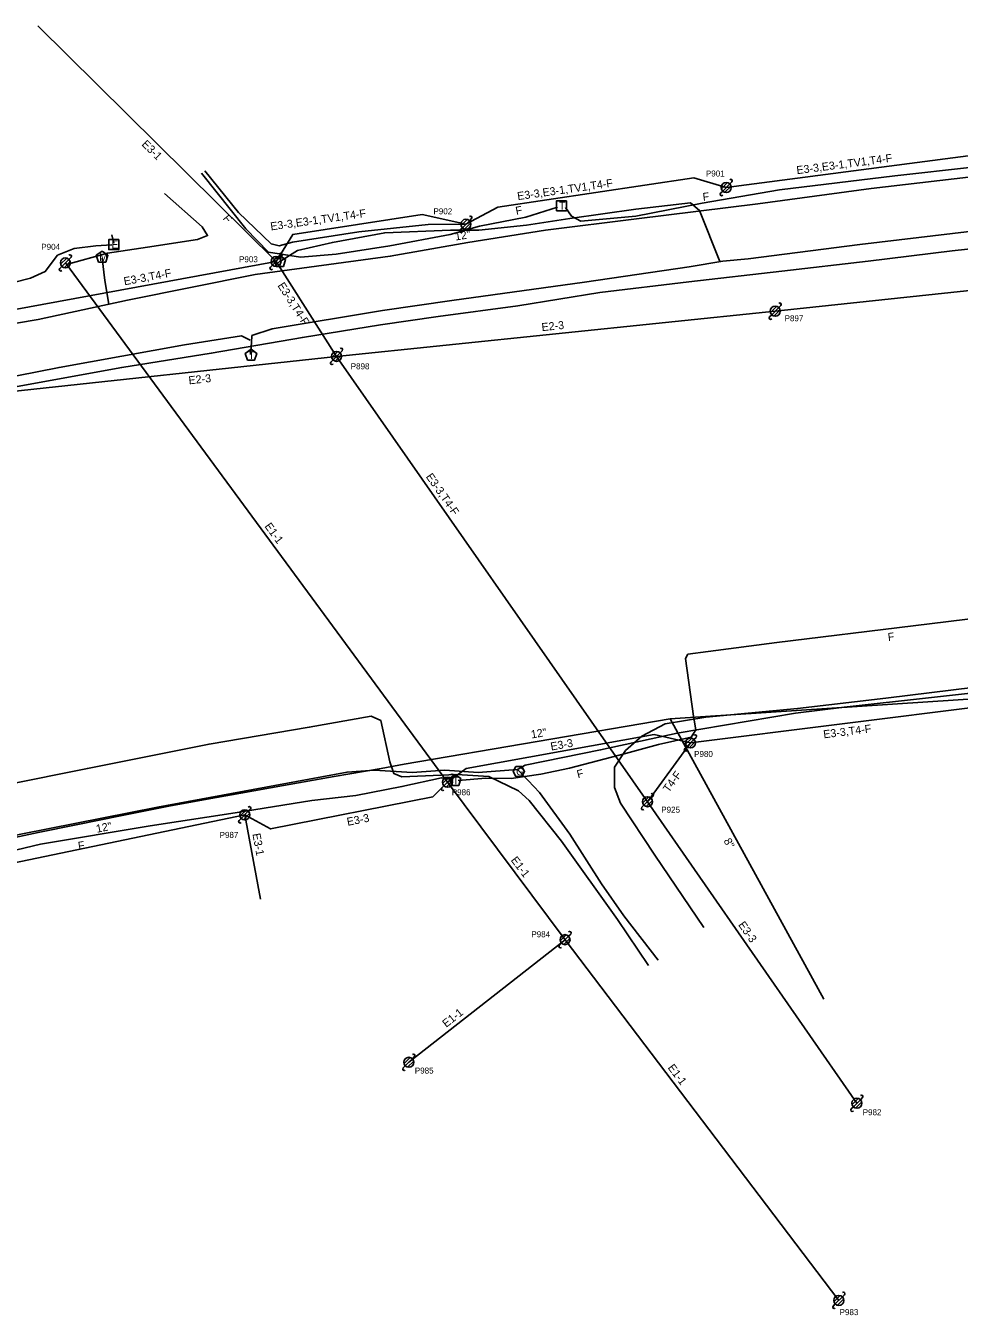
# Model space of a CAD drawing. Extents: x 1741604 to 1825760, y 1164229 to 1194908.
# Drawn here: x 1797330 to 1797796, y 1187849 to 1188494 of the extents above; entities that cross this region are included whole.
import ezdxf

# ---------------------------------------------------------------- set-up
doc = ezdxf.new("R2010")
doc.units = 0
for name, color, linetype in [('RD_EX_SU_Elec', 7, 'Continuous'), ('RD_EX_SU_Gas', 7, 'Continuous'), ('RD_EX_SU_H2O', 7, 'Continuous'), ('RD_EX_SU_Ovhd', 7, 'Continuous'), ('RD_EX_SU_Pole', 7, 'Continuous'), ('RD_EX_SU_Telecom', 7, 'Continuous'), ('RD_EX_SU_TX_H2O', 7, 'Continuous'), ('RD_EX_SU_TX_Pole', 7, 'Continuous'), ('RD_EX_SU_TX_Telecom', 7, 'Continuous')]:
    doc.layers.add(name, color=color, linetype=linetype)

# ---------------------------------------------------------------- blocks, each defined once
blk = doc.blocks.new('SUE_TPP')
at = {"layer": 'RD_EX_SU_Telecom'}
blk.add_lwpolyline([(0, 3), (-2.85, 0.93), (-1.76, -2.43), (1.76, -2.43), (2.85, 0.93)], close=True, dxfattribs=at)
blk.add_text('T', height=3.75, dxfattribs=at).set_placement((-1.25, -1.88))
blk = doc.blocks.new('SUE_GVC')
at = {"layer": 'RD_EX_SU_Gas'}
blk.add_lwpolyline([(1.44, -2.5), (2.89, 0), (1.44, 2.5), (-1.44, 2.5), (-2.89, 0), (-1.44, -2.5)], close=True, dxfattribs=at)
blk.add_text('G', height=3.75, dxfattribs=at).set_placement((-1.34, -1.88))
blk = doc.blocks.new('SUE_THH')
at = {"layer": 'RD_EX_SU_Telecom'}
blk.add_lwpolyline([(2.5, 2.5), (-2.5, 2.5), (-2.5, -2.5), (2.5, -2.5)], close=True, dxfattribs=at)
blk.add_text('T', height=4, dxfattribs=at).set_placement((-1.34, -2))
blk = doc.blocks.new('SUE_WM')
at = {"layer": 'RD_EX_SU_H2O'}
blk.add_lwpolyline([(0, 3.05), (-2.9, 0.94), (-1.79, -2.47), (1.79, -2.47), (2.9, 0.94)], close=True, dxfattribs=at)
blk.add_text('M', height=3.75, dxfattribs=at).set_placement((-1.43, -1.88))
blk = doc.blocks.new('SUE_EHH')
at = {"layer": 'RD_EX_SU_Elec'}
blk.add_lwpolyline([(2.5, 2.5), (-2.5, 2.5), (-2.5, -2.5), (2.5, -2.5)], close=True, dxfattribs=at)
blk.add_text('E', height=4, dxfattribs=at).set_placement((-1.24, -2))
blk = doc.blocks.new('SUE_PP')
at = {"layer": 'RD_EX_SU_Pole'}
for p, q in [((-2.41, -0.65), (0.65, 2.41)), ((-1.77, -1.77), (1.77, 1.77)), ((-0.65, -2.41), (2.41, 0.65)), ((1.77, 1.77), (2.83, 2.83)), ((-2.83, -2.83), (-1.77, -1.77))]:
    blk.add_line(p, q, dxfattribs=at)
blk.add_circle((0, 0), 2.5, dxfattribs=at)
for centre, start, end in [((2.3, 3.36), 315, 135), ((-2.3, -3.36), 135, 315)]:
    blk.add_arc(centre, 0.75, start, end, dxfattribs=at)

msp = doc.modelspace()

# ---------------------------------------------------------------- linework, layer by layer
at = {"layer": 'RD_EX_SU_Elec'}
msp.add_line((1797373, 1188389.07), (1797374.09, 1188384.88), dxfattribs=at)
for points in [[(1797419.55, 1188421.11), (1797436.42, 1188400.26), (1797452.62, 1188384.59), (1797456.73, 1188383.59), (1797463.41, 1188385.38), (1797496.51, 1188390.55), (1797531.03, 1188394.27), (1797549.44, 1188394.32)], [(1797350.47, 1188374.23), (1797370.88, 1188379.83), (1797390.96, 1188382.89), (1797415.89, 1188386.71), (1797420.91, 1188388.69), (1797418.15, 1188393.07), (1797399.45, 1188409.74)], [(1797244.36, 1188335.69), (1797242.43, 1188340.91), (1797243.62, 1188344.36), (1797248.47, 1188347.06), (1797271.46, 1188351.92), (1797332.51, 1188367.48), (1797339.83, 1188370.66), (1797346.01, 1188378.93), (1797354.24, 1188382.3), (1797365.1, 1188383.61), (1797373.13, 1188384.12)]]:
    msp.add_lwpolyline(points, dxfattribs=at)
at = {"layer": 'RD_EX_SU_Gas'}
for points in [[(1796999.22, 1188238.71), (1797050.44, 1188251.64), (1797077.75, 1188259.02), (1797122.56, 1188269.33), (1797163.15, 1188277.98), (1797216.98, 1188288.79), (1797257.11, 1188297.58), (1797293.17, 1188306.24), (1797322.16, 1188312.53), (1797378.04, 1188322.78), (1797422.78, 1188329.89), (1797468.29, 1188337.79), (1797507.29, 1188344.04), (1797536.09, 1188348.16), (1797575.83, 1188353.54), (1797616.9, 1188360.18), (1797661.37, 1188365.53), (1797707.78, 1188370.84), (1797750.95, 1188375.94), (1797792.89, 1188381.02), (1797883.32, 1188390.89)], [(1797645.92, 1188026.63), (1797628.93, 1188048.76), (1797617.77, 1188064.76), (1797601.94, 1188089.64), (1797586.64, 1188110.33), (1797581.08, 1188116.3), (1797575.66, 1188121.89), (1797579.59, 1188124.01), (1797617.22, 1188131.67), (1797633.29, 1188135.13), (1797655.57, 1188139.97), (1797714.64, 1188150.06), (1797738.94, 1188153.06), (1797827.69, 1188162.92)], [(1796656.1, 1187911.21), (1796700.26, 1187926.24), (1796776.05, 1187949.97), (1796853.24, 1187973.45), (1796908.86, 1187989.52), (1796990.78, 1188011.87), (1797073.97, 1188032.99), (1797158.33, 1188053.63), (1797222.98, 1188067.43), (1797327.66, 1188089.58), (1797395.86, 1188103.05), (1797465.31, 1188115.89), (1797490.6, 1188120.59), (1797504.29, 1188121.55), (1797523.16, 1188120.37), (1797539.47, 1188121.55), (1797556.07, 1188120.37), (1797575.66, 1188121.89)]]:
    msp.add_lwpolyline(points, dxfattribs=at)
at = {"layer": 'RD_EX_SU_H2O'}
for p, q in [((1797651.95, 1188147.16), (1798063.79, 1188174.26)), ((1797519.17, 1188124.46), (1797651.95, 1188147.16)), ((1797651.95, 1188147.16), (1797728.8, 1188007.19))]:
    msp.add_line(p, q, dxfattribs=at)
for points in [[(1797150.37, 1188316.12), (1797152.28, 1188309.78), (1797177.44, 1188315.15), (1797233.5, 1188327.84), (1797278.93, 1188337.07), (1797336.23, 1188346.78), (1797380.95, 1188356.35), (1797444.61, 1188369.17), (1797512.17, 1188378.38), (1797550.95, 1188385.16), (1797589.68, 1188391.31), (1797635.24, 1188397.02), (1797695.71, 1188404.5), (1797752.4, 1188412.16), (1797828.2, 1188420.96), (1797864.18, 1188424.5), (1797870.03, 1188425), (1797870.01, 1188429.58), (1797869.79, 1188432.74)], [(1797368.19, 1188377.37), (1797369.62, 1188366.17), (1797371.56, 1188354.35)], [(1797020.74, 1188017.27), (1797050.38, 1188025.03), (1797070.49, 1188030.17), (1797090.04, 1188035.3), (1797108.74, 1188039.51), (1797130.56, 1188044.84), (1797154.31, 1188050.59), (1797177.42, 1188056.02), (1797207.46, 1188062.85), (1797225.98, 1188066.97), (1797253.33, 1188072.94), (1797275.68, 1188077.76), (1797293.01, 1188081.5), (1797314.36, 1188085.8), (1797336.2, 1188090.35), (1797355.18, 1188094.27), (1797378.17, 1188098.87), (1797401.5, 1188103.47), (1797420.73, 1188107.13), (1797437.47, 1188110.13), (1797458.81, 1188113.91), (1797484.19, 1188118.42), (1797507.62, 1188122.44), (1797519.17, 1188124.46)]]:
    msp.add_lwpolyline(points, dxfattribs=at)
at = {"layer": 'RD_EX_SU_Ovhd'}
for p, q in [((1797336.13, 1188493.51), (1797455.11, 1188375.73)), ((1797680, 1188412.7), (1797828.15, 1188432.05)), ((1797704.48, 1188350.9), (1798057.02, 1188388.18)), ((1797311.92, 1188349.39), (1797455.11, 1188375.73)), ((1797349.87, 1188375.04), (1797540.76, 1188115.49)), ((1797455.11, 1188375.73), (1797485.34, 1188328.33)), ((1797485.34, 1188328.33), (1797704.48, 1188350.9)), ((1797309.7, 1188309.3), (1797485.34, 1188328.33)), ((1797485.34, 1188328.33), (1797640.68, 1188105.79)), ((1797662.12, 1188135.12), (1797816.46, 1188154.52)), ((1797640.68, 1188105.79), (1797662.12, 1188135.12)), ((1797540.76, 1188115.49), (1797599.48, 1188036.84)), ((1797640.68, 1188105.79), (1797745.27, 1187955.1)), ((1797208.33, 1188051.07), (1797439.47, 1188099.21)), ((1797439.47, 1188099.21), (1797447.35, 1188057.02)), ((1797521.46, 1187975.55), (1797599.48, 1188036.84)), ((1797599.48, 1188036.84), (1797736.25, 1187856.56))]:
    msp.add_line(p, q, dxfattribs=at)
for points in [[(1797549.95, 1188394.35), (1797565.88, 1188402.92), (1797663.82, 1188417.54), (1797680, 1188412.7)], [(1797455.11, 1188375.73), (1797463.48, 1188389.29), (1797528.08, 1188399.29), (1797549.95, 1188394.35)], [(1797540.76, 1188115.49), (1797550.1, 1188122.41), (1797644.04, 1188139.29), (1797662.12, 1188135.12)], [(1797439.47, 1188099.21), (1797452.42, 1188092.2), (1797533.42, 1188108.24), (1797540.76, 1188115.49)]]:
    msp.add_lwpolyline(points, dxfattribs=at)
at = {"layer": 'RD_EX_SU_Pole'}
for p, q in [((1797677.17, 1188409.88), (1797678.23, 1188410.94)), ((1797677.58, 1188412.06), (1797680.65, 1188415.12)), ((1797678.23, 1188410.94), (1797681.77, 1188414.47)), ((1797679.35, 1188410.29), (1797682.41, 1188413.35)), ((1797681.77, 1188414.47), (1797682.83, 1188415.53)), ((1797547.12, 1188391.52), (1797548.18, 1188392.58)), ((1797547.53, 1188393.7), (1797550.59, 1188396.76)), ((1797548.18, 1188392.58), (1797551.72, 1188396.12)), ((1797549.3, 1188391.93), (1797552.36, 1188394.99)), ((1797551.72, 1188396.12), (1797552.78, 1188397.18)), ((1797456.87, 1188377.5), (1797457.93, 1188378.56)), ((1797347.04, 1188372.21), (1797348.1, 1188373.27)), ((1797347.46, 1188374.39), (1797350.52, 1188377.45)), ((1797348.1, 1188373.27), (1797351.64, 1188376.8)), ((1797349.22, 1188372.62), (1797352.29, 1188375.68)), ((1797351.64, 1188376.8), (1797352.7, 1188377.86)), ((1797452.28, 1188372.9), (1797453.34, 1188373.96)), ((1797452.69, 1188375.08), (1797455.75, 1188378.15)), ((1797453.34, 1188373.96), (1797456.87, 1188377.5)), ((1797454.46, 1188373.32), (1797457.52, 1188376.38)), ((1797702.06, 1188350.26), (1797705.13, 1188353.32)), ((1797702.71, 1188349.14), (1797706.25, 1188352.67)), ((1797706.25, 1188352.67), (1797707.31, 1188353.73)), ((1797701.65, 1188348.07), (1797702.71, 1188349.14)), ((1797703.83, 1188348.49), (1797706.89, 1188351.55)), ((1797482.92, 1188327.68), (1797485.98, 1188330.75)), ((1797483.57, 1188326.56), (1797487.1, 1188330.1)), ((1797484.69, 1188325.92), (1797487.75, 1188328.98)), ((1797487.1, 1188330.1), (1797488.17, 1188331.16)), ((1797482.51, 1188325.5), (1797483.57, 1188326.56)), ((1797659.71, 1188134.47), (1797662.77, 1188137.53)), ((1797660.35, 1188133.35), (1797663.89, 1188136.88)), ((1797661.48, 1188132.7), (1797664.54, 1188135.76)), ((1797663.89, 1188136.88), (1797664.95, 1188137.94)), ((1797659.29, 1188132.29), (1797660.35, 1188133.35)), ((1797538.34, 1188114.84), (1797541.4, 1188117.9)), ((1797538.99, 1188113.72), (1797542.53, 1188117.25)), ((1797540.11, 1188113.07), (1797543.17, 1188116.13)), ((1797542.53, 1188117.25), (1797543.59, 1188118.32)), ((1797537.93, 1188112.66), (1797538.99, 1188113.72)), ((1797638.27, 1188105.15), (1797641.33, 1188108.21)), ((1797642.45, 1188107.56), (1797643.51, 1188108.62)), ((1797437.05, 1188098.56), (1797440.12, 1188101.62)), ((1797441.24, 1188100.98), (1797442.3, 1188102.04)), ((1797637.86, 1188102.97), (1797638.92, 1188104.03)), ((1797638.92, 1188104.03), (1797642.45, 1188107.56)), ((1797640.04, 1188103.38), (1797643.1, 1188106.44)), ((1797436.64, 1188096.38), (1797437.7, 1188097.44)), ((1797437.7, 1188097.44), (1797441.24, 1188100.98)), ((1797438.82, 1188096.8), (1797441.88, 1188099.86)), ((1797597.06, 1188036.19), (1797600.12, 1188039.25)), ((1797597.71, 1188035.07), (1797601.24, 1188038.61)), ((1797598.83, 1188034.43), (1797601.89, 1188037.49)), ((1797601.24, 1188038.61), (1797602.31, 1188039.67)), ((1797596.65, 1188034.01), (1797597.71, 1188035.07))]:
    msp.add_line(p, q, dxfattribs=at)
for centre in [(1797680, 1188412.7), (1797549.95, 1188394.35), (1797455.11, 1188375.73), (1797349.87, 1188375.04), (1797704.48, 1188350.9), (1797485.34, 1188328.33), (1797662.12, 1188135.12), (1797540.76, 1188115.49), (1797640.68, 1188105.79), (1797439.47, 1188099.21), (1797599.48, 1188036.84)]:
    msp.add_circle(centre, 2.5, dxfattribs=at)
for centre, start, end in [((1797682.3, 1188416.06), 315, 135), ((1797677.7, 1188409.35), 135, 315), ((1797552.25, 1188397.71), 315, 135), ((1797547.65, 1188390.99), 135, 315), ((1797352.17, 1188378.39), 315, 135), ((1797457.4, 1188379.09), 315, 135), ((1797347.57, 1188371.68), 135, 315), ((1797452.81, 1188372.37), 135, 315), ((1797706.78, 1188354.26), 315, 135), ((1797702.18, 1188347.54), 135, 315), ((1797487.64, 1188331.69), 315, 135), ((1797483.04, 1188324.97), 135, 315), ((1797664.42, 1188138.47), 315, 135), ((1797659.82, 1188131.76), 135, 315), ((1797543.06, 1188118.85), 315, 135), ((1797538.46, 1188112.13), 135, 315), ((1797642.98, 1188109.15), 315, 135), ((1797441.77, 1188102.57), 315, 135), ((1797638.39, 1188102.44), 135, 315), ((1797437.17, 1188095.85), 135, 315), ((1797601.78, 1188040.2), 315, 135), ((1797597.18, 1188033.48), 135, 315)]:
    msp.add_arc(centre, 0.75, start, end, dxfattribs=at)
at = {"layer": 'RD_EX_SU_Telecom'}
for points in [[(1797599.69, 1188402.69), (1797602.78, 1188398.4), (1797607.39, 1188395.86), (1797634.77, 1188398.33), (1797667.95, 1188404.83), (1797706.55, 1188411.49), (1797764.24, 1188418.52), (1797803.02, 1188422.9), (1797839.16, 1188425.94), (1797857.83, 1188430.92), (1797887.61, 1188434.79), (1797925.68, 1188437.9), (1797959.41, 1188438.8), (1797986.77, 1188438.97), (1797997.76, 1188435.68), (1798037.94, 1188438.51), (1798099.98, 1188441.74), (1798161.98, 1188445.48), (1798224.83, 1188448.24), (1798306.55, 1188448.95), (1798359.19, 1188450.24), (1798422.72, 1188451.01), (1798426.7, 1188452.69), (1798427.41, 1188461.14)], [(1797417.84, 1188419.93), (1797440.06, 1188392.04), (1797451.3, 1188380.44), (1797467.32, 1188377.88), (1797485.2, 1188379.37), (1797511.96, 1188383.58), (1797542.04, 1188389.14), (1797556.83, 1188393.39), (1797579.85, 1188397.87), (1797595.67, 1188402.95)], [(1797457.4, 1188375.93), (1797465.89, 1188381.29), (1797483.31, 1188385.24), (1797509.38, 1188390.06), (1797542.28, 1188391.41), (1797556.49, 1188391.31), (1797580.3, 1188393.95), (1797601.91, 1188397.14), (1797634.85, 1188401.86), (1797662.17, 1188405.03), (1797666.6, 1188401.28), (1797676.8, 1188375.69)], [(1797442.32, 1188329.31), (1797442.88, 1188335.07), (1797443.1, 1188338.74), (1797453.14, 1188342.15), (1797508.23, 1188351.29), (1797542.91, 1188356.2), (1797609.16, 1188365.43), (1797661.44, 1188373.1), (1797678.35, 1188375.95), (1797690.9, 1188377.1), (1797746.79, 1188384.17), (1797812.75, 1188392.07)], [(1796980.05, 1188240.41), (1797062.85, 1188261.56), (1797105.15, 1188272.12), (1797170.25, 1188286.3), (1797213.92, 1188296.36), (1797272.18, 1188308.04), (1797346.72, 1188322.81), (1797409.42, 1188334.04), (1797437.93, 1188338.58), (1797442.26, 1188336.49)], [(1797546.04, 1188116.31), (1797559.99, 1188117.55), (1797572.54, 1188117.42), (1797587.32, 1188119.61), (1797601.71, 1188122.58), (1797629.75, 1188129.84), (1797646.17, 1188134.32), (1797662.52, 1188138.03), (1797664.75, 1188141.68), (1797663.61, 1188148.58), (1797659.7, 1188177.31), (1797660.84, 1188179.45), (1797671.03, 1188180.82), (1797705.35, 1188185.28), (1797773.45, 1188193.62), (1797808.75, 1188197.97)], [(1797668.79, 1188042.84), (1797644.34, 1188079.13), (1797627.17, 1188105.11), (1797624.12, 1188112.95), (1797624.21, 1188123.04), (1797629.69, 1188131.29), (1797637.79, 1188138.61), (1797649.42, 1188144.74), (1797669.81, 1188148.03), (1797715.64, 1188152.34), (1797759.76, 1188157.55), (1797804.33, 1188163.09)], [(1796981.04, 1188034.01), (1797045.59, 1188050.89), (1797105.03, 1188066.54), (1797183.3, 1188085.53), (1797242.02, 1188098.21), (1797320.33, 1188114.14), (1797360.89, 1188122.43), (1797421.68, 1188134.56), (1797471.7, 1188142.95), (1797502.71, 1188148.5), (1797507.43, 1188146.36), (1797511.96, 1188125.64), (1797514.01, 1188119.83), (1797517.93, 1188118.25), (1797545.42, 1188119.45), (1797561.4, 1188118.32), (1797576.27, 1188111.25), (1797581.53, 1188106.35), (1797597.76, 1188086.02), (1797625.77, 1188046.93), (1797641.23, 1188023.98)], [(1797023.77, 1188010.64), (1797037.78, 1188010.54), (1797062.6, 1188016.54), (1797139.08, 1188039.2), (1797182.21, 1188051.12), (1797203.98, 1188055.44), (1797224.21, 1188061.27), (1797258.79, 1188067.75), (1797297.7, 1188075.12), (1797337.47, 1188084.59), (1797392.31, 1188093.68), (1797434.61, 1188100.23), (1797472.95, 1188106.33), (1797494.95, 1188108.9), (1797517.98, 1188113.3), (1797537.71, 1188117.73), (1797543.52, 1188116.73)]]:
    msp.add_lwpolyline(points, dxfattribs=at)

# ---------------------------------------------------------------- block references
at = {"layer": 'RD_EX_SU_Elec'}
msp.add_blockref('SUE_EHH', (1797374.07, 1188384.18), dxfattribs=at)
at = {"layer": 'RD_EX_SU_Gas'}
msp.add_blockref('SUE_GVC', (1797576.41, 1188120.83), dxfattribs=at)
at = {"layer": 'RD_EX_SU_H2O'}
msp.add_blockref('SUE_WM', (1797368.23, 1188377.9), dxfattribs=at)
at = {"layer": 'RD_EX_SU_Pole'}
for p in [(1797521.46, 1187975.55), (1797745.27, 1187955.1), (1797736.25, 1187856.56)]:
    msp.add_blockref('SUE_PP', p, dxfattribs=at)
at = {"layer": 'RD_EX_SU_Telecom'}
for name, p in [('SUE_THH', (1797597.77, 1188403.6)), ('SUE_TPP', (1797457.05, 1188375.74)), ('SUE_TPP', (1797442.62, 1188328.89)), ('SUE_TPP', (1797544.61, 1188116.38))]:
    msp.add_blockref(name, p, dxfattribs=at)

# ---------------------------------------------------------------- texts
at = {"layer": 'RD_EX_SU_Ovhd'}
for s, rotation, p in [('E3-1', 315.28916, (1797387.72, 1188434)), ('E3-3,E3-1,TV1,T4-F', 7.44125, (1797715.35, 1188419.34)), ('E3-3,E3-1,TV1,T4-F', 8.03434, (1797575.89, 1188406.38)), ('E3-3,E3-1,TV1,T4-F', 8.03434, (1797452.57, 1188391.24)), ('E3-3,T4-F', 10.42509, (1797379.39, 1188363.83)), ('E3-3,T4-F', 302.55907, (1797455.69, 1188363.7)), ('E2-3', 5.88061, (1797587.94, 1188340.91)), ('E2-3', 6.18489, (1797411.62, 1188314.31)), ('E3-3,T4-F', 304.91783, (1797529.77, 1188268.18)), ('E1-1', 306.33296, (1797449.18, 1188243.38)), ('E3-3,T4-F', 7.1652, (1797728.75, 1188137.44)), ('E3-3', 10.18881, (1797592.59, 1188131.33)), ('T4-F', 53.82872, (1797651.28, 1188110.11)), ('E3-3', 11.20034, (1797490.9, 1188093.7)), ('E3-1', 280.5874, (1797443.29, 1188089.65)), ('E1-1', 307.18588, (1797572.2, 1188076.53)), ('E3-3', 304.76133, (1797685.83, 1188044.25)), ('E1-1', 38.15385, (1797540.11, 1187992.75)), ('E1-1', 307.18588, (1797650.58, 1187972.79))]:
    msp.add_text(s, height=4, rotation=rotation, dxfattribs=at).set_placement(p)
at = {"layer": 'RD_EX_SU_TX_H2O'}
for s, rotation, p in [('12"', 9.02918, (1797544.8, 1188386.2)), ('12"', 9.70363, (1797582.8, 1188137.36)), ('12"', 11.31985, (1797365.64, 1188090.25)), ('8"', 298.77039, (1797678.55, 1188086.25))]:
    msp.add_text(s, height=4, rotation=rotation, dxfattribs=at).set_placement(p)
at = {"layer": 'RD_EX_SU_TX_Pole'}
for s, p in [('P901', (1797669.85, 1188418.19)), ('P902', (1797533.75, 1188399.33)), ('P904', (1797337.84, 1188381.56)), ('P903', (1797436.63, 1188375.35)), ('P897', (1797709.17, 1188345.87)), ('P898', (1797492.42, 1188321.86)), ('P980', (1797663.97, 1188128.14)), ('P986', (1797542.9, 1188109.01)), ('P925', (1797647.55, 1188100.31)), ('P987', (1797426.92, 1188087.7)), ('P984', (1797582.66, 1188038.03)), ('P985', (1797524.44, 1187969.93)), ('P982', (1797748.18, 1187949.11)), ('P983', (1797736.64, 1187849.22))]:
    msp.add_text(s, height=3, dxfattribs=at).set_placement(p)
at = {"layer": 'RD_EX_SU_TX_Telecom'}
for rotation, p in [(6.94698, (1797668.48, 1188405.96)), (308.54805, (1797428.31, 1188397.15)), (11.03607, (1797575.16, 1188399)), (6.97766, (1797760.95, 1188186.05)), (14.51877, (1797605.94, 1188117.47)), (9.41641, (1797356.53, 1188081.67))]:
    msp.add_text('F', height=4, rotation=rotation, dxfattribs=at).set_placement(p)

doc.saveas('drawing.dxf')
